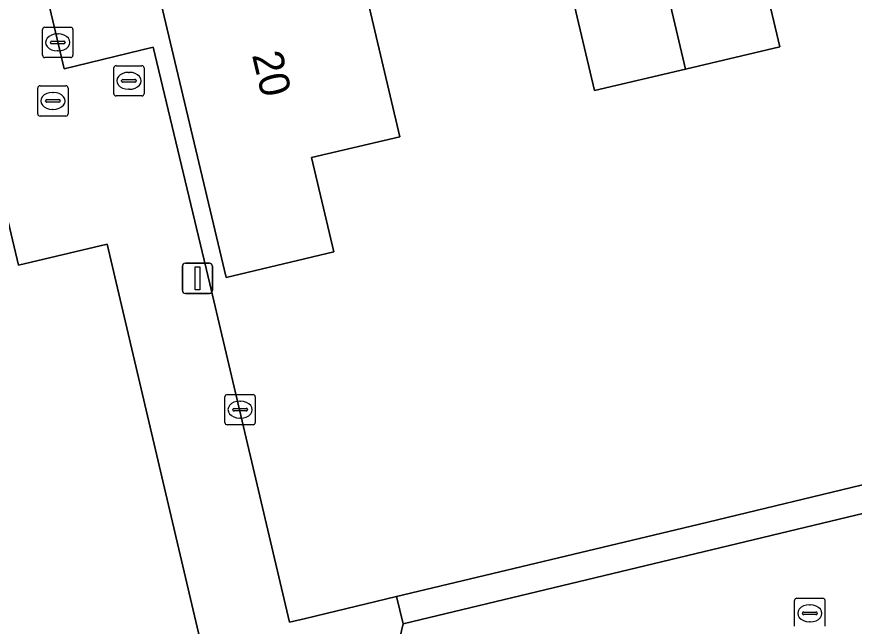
# Model space of a CAD drawing. Extents: x 157648 to 158502, y 379212 to 380938.
# Drawn here: x 158274.49 to 158302.12, y 380851.6 to 380871.72 of the extents above; entities that cross this region are included whole.
import ezdxf

# ---------------------------------------------------------------- set-up
doc = ezdxf.new("R2010")
doc.units = 0
for name, color, linetype in [('IMGEO_Erf', 7, 'Continuous'), ('IMGEO_Hek', 7, 'Continuous'), ('IMGEO_Kolk', 7, 'Continuous'), ('IMGEO_Lichtmast', 7, 'Continuous'), ('IMGEO_Pand', 7, 'Continuous'), ('IMGEO_Pand_nummerreeks', 7, 'Continuous'), ('IMGEO_Rijbaan_lokaal_open', 7, 'Continuous'), ('IMGEO_Rioolput', 7, 'Continuous'), ('IMGEO_Voetpad_open', 7, 'Continuous')]:
    doc.layers.add(name, color=color, linetype=linetype)

msp = doc.modelspace()

# ---------------------------------------------------------------- linework, layer by layer
at = {"layer": 'IMGEO_Erf'}
for points in [[(158269.541, 380838.173), (158281.675, 380841.04), (158282.851, 380841.317), (158277.477, 380864.209), (158274.546, 380863.519), (158268.406, 380889.479)], [(158271.67, 380888.542), (158276.061, 380869.995), (158278.992, 380870.719), (158280.865, 380862.903), (158283.487, 380851.735), (158284.011, 380851.861), (158287.022, 380852.583), (158296.964, 380854.965), (158302.979, 380856.415), (158306.319, 380857.198), (158304.505, 380864.386), (158311.038, 380865.902), (158310.747, 380866.984), (158310.518, 380867.976), (158317.607, 380869.639), (158323.546, 380871.047), (158322.824, 380874.128)], [(158298.512, 380875.608), (158299.666, 380870.725), (158296.554, 380869.989), (158293.553, 380869.28), (158292.404, 380874.14)], [(158285.979, 380872.621), (158287.129, 380867.76), (158284.21, 380867.07), (158284.947, 380863.957), (158281.395, 380863.116), (158279.555, 380870.892), (158278.574, 380875.036)]]:
    msp.add_lwpolyline(points, dxfattribs=at)
at = {"layer": 'IMGEO_Hek'}
for points in [[(158278.992, 380870.719), (158276.061, 380869.995)], [(158284.011, 380851.861), (158283.487, 380851.735), (158280.865, 380862.903)], [(158296.964, 380854.965), (158284.011, 380851.861)]]:
    msp.add_lwpolyline(points, dxfattribs=at)
at = {"layer": 'IMGEO_Kolk'}
for p, q in [((158275.344, 380870.446), (158275.344, 380871.298)), ((158275.419, 380871.372), (158276.271, 380871.372)), ((158275.832, 380871.152), (158275.857, 380871.152)), ((158276.345, 380871.298), (158276.345, 380870.446)), ((158275.603, 380870.866), (158275.603, 380870.878)), ((158275.646, 380870.915), (158276.044, 380870.915)), ((158276.087, 380870.878), (158276.087, 380870.866)), ((158276.041, 380870.829), (158275.643, 380870.829)), ((158276.271, 380870.372), (158275.419, 380870.372)), ((158275.855, 380870.592), (158275.83, 380870.592)), ((158281.359, 380858.325), (158281.359, 380859.177)), ((158281.434, 380859.251), (158282.286, 380859.251)), ((158281.847, 380859.031), (158281.872, 380859.031)), ((158282.36, 380859.177), (158282.36, 380858.325)), ((158281.618, 380858.745), (158281.618, 380858.757)), ((158281.661, 380858.794), (158282.059, 380858.794)), ((158282.102, 380858.757), (158282.102, 380858.745)), ((158282.056, 380858.708), (158281.658, 380858.708)), ((158281.87, 380858.471), (158281.845, 380858.471)), ((158282.286, 380858.251), (158281.434, 380858.251)), ((158300.15, 380851.604), (158300.15, 380852.456)), ((158300.225, 380852.53), (158301.077, 380852.53)), ((158301.151, 380852.456), (158301.151, 380851.604)), ((158300.638, 380852.31), (158300.663, 380852.31)), ((158300.409, 380852.024), (158300.409, 380852.036)), ((158300.847, 380851.987), (158300.449, 380851.987)), ((158300.452, 380852.073), (158300.85, 380852.073)), ((158300.893, 380852.036), (158300.893, 380852.024)), ((158300.661, 380851.75), (158300.636, 380851.75))]:
    msp.add_line(p, q, dxfattribs=at)
for points in [[(158275.344, 380870.446), (158275.344, 380871.298)], [(158275.419, 380871.372), (158276.271, 380871.372)], [(158276.345, 380871.298), (158276.345, 380870.446)], [(158276.271, 380870.372), (158275.419, 380870.372)], [(158281.359, 380858.325), (158281.359, 380859.177)], [(158281.434, 380859.251), (158282.286, 380859.251)], [(158282.36, 380859.177), (158282.36, 380858.325)], [(158282.286, 380858.251), (158281.434, 380858.251)], [(158300.15, 380851.604), (158300.15, 380852.456)], [(158300.225, 380852.53), (158301.077, 380852.53)], [(158301.151, 380852.456), (158301.151, 380851.604)]]:
    msp.add_lwpolyline(points, dxfattribs=at)
for centre, radius, start, end in [((158275.421, 380871.296), 0.0765, 91.552, 178.448), ((158275.421, 380871.296), 0.0765, 91.552, 178.448), ((158276.269, 380871.296), 0.0765, 1.552, 88.448), ((158276.269, 380871.296), 0.0765, 1.552, 88.448), ((158275.643, 380870.875), 0.0403, 85.8775, 175.7526), ((158276.048, 380870.877), 0.0386, 1.7309, 96.639), ((158275.64, 380870.865), 0.0366, 178.938, 274.7102), ((158276.044, 380870.872), 0.043, 264.8664, 352.4533), ((158275.421, 380870.448), 0.0765, 181.552, 268.448), ((158275.421, 380870.448), 0.0765, 181.552, 268.448), ((158276.269, 380870.448), 0.0765, 271.552, 358.448), ((158276.269, 380870.448), 0.0765, 271.552, 358.448), ((158281.436, 380859.175), 0.0765, 91.552, 178.448), ((158281.436, 380859.175), 0.0765, 91.552, 178.448), ((158282.284, 380859.175), 0.0765, 1.552, 88.448), ((158282.284, 380859.175), 0.0765, 1.552, 88.448), ((158281.658, 380858.754), 0.0403, 85.8775, 175.7526), ((158281.655, 380858.744), 0.0366, 178.938, 274.7102), ((158282.059, 380858.751), 0.043, 264.8664, 352.4533), ((158282.063, 380858.756), 0.0386, 1.7309, 96.639), ((158281.436, 380858.327), 0.0765, 181.552, 268.448), ((158281.436, 380858.327), 0.0765, 181.552, 268.448), ((158282.284, 380858.327), 0.0765, 271.552, 358.448), ((158282.284, 380858.327), 0.0765, 271.552, 358.448), ((158300.227, 380852.454), 0.0765, 91.552, 178.448), ((158300.227, 380852.454), 0.0765, 91.552, 178.448), ((158301.075, 380852.454), 0.0765, 1.552, 88.448), ((158301.075, 380852.454), 0.0765, 1.552, 88.448), ((158300.449, 380852.033), 0.0403, 85.8775, 175.7526), ((158300.446, 380852.023), 0.0366, 178.938, 274.7102), ((158300.85, 380852.03), 0.043, 264.8664, 352.4533), ((158300.854, 380852.035), 0.0386, 1.7309, 96.639)]:
    msp.add_arc(centre, radius, start, end, dxfattribs=at)
for centre, major_axis, ratio, start_param, end_param in [((158275.831, 380870.872), (-0.387, 0.002), 0.722429, 4.712389, 7.853982), ((158275.856, 380870.872), (-0.39, 0.002), 0.717154, 1.570796, 4.712389), ((158281.846, 380858.751), (-0.387, 0.002), 0.722429, 4.712389, 7.853982), ((158281.871, 380858.751), (-0.39, 0.002), 0.717154, 1.570796, 4.712389), ((158300.637, 380852.03), (-0.387, 0.002), 0.722429, 4.712389, 7.853982), ((158300.662, 380852.03), (-0.39, 0.002), 0.717154, 1.570796, 4.712389)]:
    msp.add_ellipse(centre, major_axis=major_axis, ratio=ratio, start_param=start_param, end_param=end_param, dxfattribs=at)
at = {"layer": 'IMGEO_Lichtmast'}
for p, q in [((158279.956, 380862.686), (158279.956, 380863.486)), ((158279.956, 380863.486), (158279.956, 380862.686)), ((158280.056, 380863.586), (158280.846, 380863.586)), ((158280.846, 380863.586), (158280.056, 380863.586)), ((158280.946, 380863.486), (158280.946, 380862.686)), ((158280.946, 380862.686), (158280.946, 380863.486)), ((158280.846, 380862.586), (158280.056, 380862.586)), ((158280.056, 380862.586), (158280.846, 380862.586))]:
    msp.add_line(p, q, dxfattribs=at)
msp.add_lwpolyline([(158280.376, 380863.461), (158280.526, 380863.461), (158280.526, 380862.711), (158280.376, 380862.711), (158280.376, 380863.461)], dxfattribs=at)
for centre, start, end in [((158280.056, 380863.486), 90, 180), ((158280.056, 380863.486), 90, 180), ((158280.846, 380863.486), 0, 90), ((158280.846, 380863.486), 360, 90), ((158280.056, 380862.686), 180, 270), ((158280.056, 380862.686), 180, 270), ((158280.846, 380862.686), 270, 0), ((158280.846, 380862.686), 270, 0)]:
    msp.add_arc(centre, 0.1, start, end, dxfattribs=at)
at = {"layer": 'IMGEO_Pand'}
for points in [[(158293.209, 380884.206), (158296.554, 380869.989), (158299.666, 380870.725), (158298.512, 380875.608), (158301.647, 380876.349), (158299.463, 380885.684)], [(158293.209, 380884.206), (158286.935, 380882.723), (158289.154, 380873.372), (158292.404, 380874.14), (158293.553, 380869.28), (158296.554, 380869.989)], [(158286.935, 380882.723), (158280.587, 380881.222), (158282.266, 380874.118), (158281.293, 380873.889), (158279.917, 380875.354), (158278.574, 380875.036), (158279.555, 380870.892), (158281.395, 380863.116), (158284.947, 380863.957), (158284.21, 380867.07), (158287.129, 380867.76), (158285.979, 380872.621), (158289.154, 380873.372)]]:
    msp.add_lwpolyline(points, close=True, dxfattribs=at)
at = {"layer": 'IMGEO_Rijbaan_lokaal_open'}
msp.add_lwpolyline([(158335.368, 380870.628), (158334.663, 380873.585), (158334.173, 380875.639), (158326.838, 380874.024), (158324.642, 380870.454), (158323.37, 380870.177), (158323.395, 380870.062), (158311.628, 380867.312), (158313.386, 380859.917), (158311.51, 380857.513), (158287.237, 380851.686), (158284.341, 380839.582), (158282.13, 380839.078), (158264.466, 380834.939), (158262.698, 380834.525), (158251.543, 380831.91), (158251.024, 380832.251), (158244.769, 380836.177)], dxfattribs=at)
at = {"layer": 'IMGEO_Rioolput'}
for p, q in [((158277.767, 380870.104), (158278.619, 380870.104)), ((158277.692, 380869.178), (158277.692, 380870.03)), ((158278.18, 380869.884), (158278.205, 380869.884)), ((158278.693, 380870.03), (158278.693, 380869.178)), ((158277.951, 380869.598), (158277.951, 380869.61)), ((158278.389, 380869.561), (158277.991, 380869.561)), ((158277.994, 380869.647), (158278.392, 380869.647)), ((158278.435, 380869.61), (158278.435, 380869.598)), ((158275.185, 380868.514), (158275.185, 380869.366)), ((158275.26, 380869.44), (158276.112, 380869.44)), ((158275.673, 380869.22), (158275.698, 380869.22)), ((158276.186, 380869.366), (158276.186, 380868.514)), ((158278.203, 380869.324), (158278.178, 380869.324)), ((158275.444, 380868.934), (158275.444, 380868.946)), ((158275.487, 380868.983), (158275.885, 380868.983)), ((158275.928, 380868.946), (158275.928, 380868.934)), ((158278.619, 380869.104), (158277.767, 380869.104)), ((158275.882, 380868.897), (158275.484, 380868.897)), ((158276.112, 380868.44), (158275.26, 380868.44)), ((158275.696, 380868.66), (158275.671, 380868.66))]:
    msp.add_line(p, q, dxfattribs=at)
for points in [[(158277.767, 380870.104), (158278.619, 380870.104)], [(158277.692, 380869.178), (158277.692, 380870.03)], [(158278.693, 380870.03), (158278.693, 380869.178)], [(158275.185, 380868.514), (158275.185, 380869.366)], [(158275.26, 380869.44), (158276.112, 380869.44)], [(158276.186, 380869.366), (158276.186, 380868.514)], [(158278.619, 380869.104), (158277.767, 380869.104)], [(158276.112, 380868.44), (158275.26, 380868.44)]]:
    msp.add_lwpolyline(points, dxfattribs=at)
for centre, radius, start, end in [((158277.769, 380870.028), 0.0765, 91.552, 178.448), ((158277.769, 380870.028), 0.0765, 91.552, 178.448), ((158278.617, 380870.028), 0.0765, 1.552, 88.448), ((158278.617, 380870.028), 0.0765, 1.552, 88.448), ((158277.991, 380869.607), 0.0403, 85.8775, 175.7526), ((158277.988, 380869.597), 0.0366, 178.938, 274.7102), ((158278.392, 380869.604), 0.043, 264.8664, 352.4533), ((158278.396, 380869.609), 0.0386, 1.7309, 96.639), ((158275.262, 380869.364), 0.0765, 91.552, 178.448), ((158275.262, 380869.364), 0.0765, 91.552, 178.448), ((158276.11, 380869.364), 0.0765, 1.552, 88.448), ((158276.11, 380869.364), 0.0765, 1.552, 88.448), ((158275.484, 380868.943), 0.0403, 85.8775, 175.7526), ((158275.889, 380868.945), 0.0386, 1.7309, 96.639), ((158277.769, 380869.18), 0.0765, 181.552, 268.448), ((158277.769, 380869.18), 0.0765, 181.552, 268.448), ((158278.617, 380869.18), 0.0765, 271.552, 358.448), ((158278.617, 380869.18), 0.0765, 271.552, 358.448), ((158275.481, 380868.933), 0.0366, 178.938, 274.7102), ((158275.885, 380868.94), 0.043, 264.8664, 352.4533), ((158275.262, 380868.516), 0.0765, 181.552, 268.448), ((158275.262, 380868.516), 0.0765, 181.552, 268.448), ((158276.11, 380868.516), 0.0765, 271.552, 358.448), ((158276.11, 380868.516), 0.0765, 271.552, 358.448)]:
    msp.add_arc(centre, radius, start, end, dxfattribs=at)
for centre, major_axis, ratio, start_param, end_param in [((158278.179, 380869.604), (-0.387, 0.002), 0.722429, 4.712389, 7.853982), ((158278.204, 380869.604), (-0.39, 0.002), 0.717154, 1.570796, 4.712389), ((158275.672, 380868.94), (-0.387, 0.002), 0.722429, 4.712389, 7.853982), ((158275.697, 380868.94), (-0.39, 0.002), 0.717154, 1.570796, 4.712389)]:
    msp.add_ellipse(centre, major_axis=major_axis, ratio=ratio, start_param=start_param, end_param=end_param, dxfattribs=at)
at = {"layer": 'IMGEO_Voetpad_open'}
for points in [[(158272.901, 380890.549), (158268.406, 380889.479), (158274.546, 380863.519), (158277.477, 380864.209), (158282.851, 380841.317), (158281.675, 380841.04), (158282.13, 380839.078), (158284.341, 380839.582), (158287.237, 380851.686), (158287.022, 380852.583), (158284.011, 380851.861), (158283.487, 380851.735), (158280.865, 380862.903), (158278.992, 380870.719), (158276.061, 380869.995), (158271.67, 380888.542)], [(158329.137, 380875.485), (158322.824, 380874.128), (158323.546, 380871.047), (158317.607, 380869.639), (158310.518, 380867.976), (158310.747, 380866.984), (158311.038, 380865.902), (158311.961, 380861.924), (158309.176, 380861.277), (158309.928, 380858.109), (158306.319, 380857.198), (158302.979, 380856.415), (158296.964, 380854.965), (158287.022, 380852.583), (158287.237, 380851.686), (158311.51, 380857.513), (158313.386, 380859.917), (158311.628, 380867.312), (158323.395, 380870.062), (158323.37, 380870.177), (158324.642, 380870.454), (158326.838, 380874.024)]]:
    msp.add_lwpolyline(points, dxfattribs=at)

# ---------------------------------------------------------------- texts
at = {"layer": 'IMGEO_Pand_nummerreeks'}
msp.add_text('20', height=1, rotation=283.3147, dxfattribs=at).set_placement((158282.247, 380870.458))

doc.saveas('drawing.dxf')
